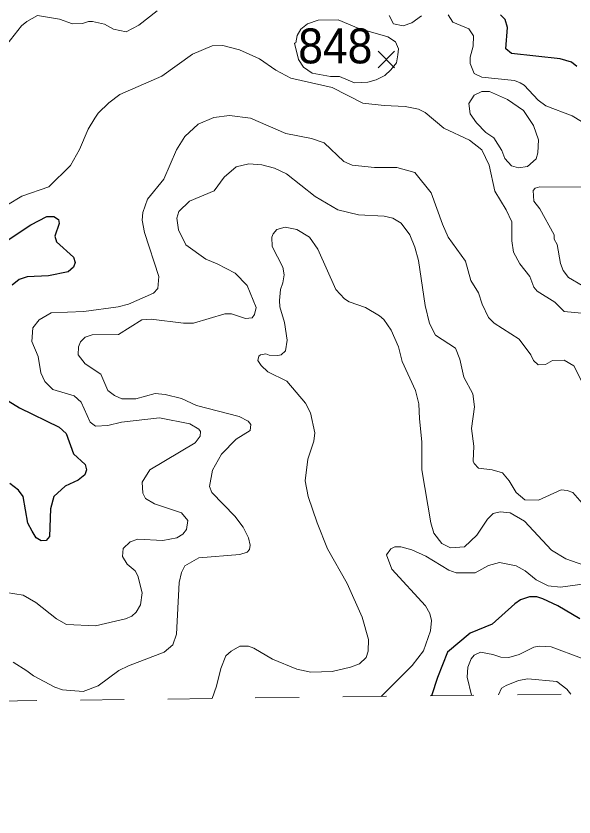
# Model space of a CAD drawing. Extents: x 294.2 to 320.3, y 7482.7 to 7510.7.
# Drawn here: x 315.453 to 316.729, y 7482.735 to 7484.568 of the extents above; entities that cross this region are included whole.
import ezdxf
from ezdxf.enums import TextEntityAlignment as Align

# ---------------------------------------------------------------- set-up
doc = ezdxf.new("R2010")
doc.units = 0
doc.header["$LTSCALE"] = 0.032
doc.linetypes.add('SHORT_DASHED', pattern=[2.7, 1.5, -1.2])
for name, color, linetype, lineweight in [('1', 7, 'Continuous', 25), ('2', 7, 'Continuous', 13), ('21', 7, 'Continuous', 25), ('22', 7, 'SHORT_DASHED', 13)]:
    doc.layers.add(name, color=color, linetype=linetype, lineweight=lineweight)
doc.layers.add('61', color=7, linetype='Continuous')

msp = doc.modelspace()

# ---------------------------------------------------------------- linework, layer by layer
at = {"layer": '1'}
for points in [[(316.7356, 7484.4528), (316.7234, 7484.4625), (316.6973, 7484.4706), (316.5863, 7484.4824), (316.5735, 7484.4932), (316.5769, 7484.5421), (316.5719, 7484.5603), (316.5608, 7484.5711)], [(315.3571, 7484.0047), (315.4863, 7484.0901), (315.5234, 7484.1095), (315.539, 7484.1095), (315.5501, 7484.103), (315.5512, 7484.0934), (315.5418, 7484.0643), (315.5457, 7484.0514), (315.5845, 7484.0165), (315.5878, 7484.0041), (315.5845, 7483.9934), (315.5717, 7483.9826), (315.5274, 7483.9735), (315.4786, 7483.9713), (315.4597, 7483.9654), (315.4436, 7483.9525)], [(315.4347, 7483.6875), (315.4607, 7483.6713), (315.5517, 7483.6272), (315.5672, 7483.6127), (315.5839, 7483.5664), (315.6111, 7483.5417), (315.6139, 7483.5298), (315.61, 7483.5185), (315.595, 7483.5062), (315.565, 7483.4922), (315.5395, 7483.4686), (315.5317, 7483.4406), (315.5295, 7483.3771), (315.5218, 7483.368), (315.5101, 7483.3675), (315.4985, 7483.3739), (315.4896, 7483.3895), (315.4796, 7483.4078), (315.4691, 7483.4685), (315.4585, 7483.4831), (315.4385, 7483.4982)], [(316.7427, 7483.189), (316.692, 7483.2188), (316.6582, 7483.2346), (316.644, 7483.2393), (316.6275, 7483.2393), (316.6071, 7483.2322), (316.5937, 7483.2228), (316.5421, 7483.1767), (316.4918, 7483.1562), (316.4399, 7483.1122), (316.4167, 7483.0548), (316.4034, 7483.0127)]]:
    msp.add_lwpolyline(points, dxfattribs=at)
at = {"layer": '2'}
for points in [[(315.7756, 7484.5799), (315.734, 7484.5477), (315.7046, 7484.5324), (315.6758, 7484.5382), (315.6554, 7484.5497), (315.628, 7484.5561), (315.6184, 7484.5554), (315.605, 7484.5515), (315.582, 7484.5503), (315.5526, 7484.5612), (315.5022, 7484.5694), (315.4773, 7484.5561), (315.4652, 7484.5458), (315.423, 7484.4922), (315.4051, 7484.4794), (315.3956, 7484.4794), (315.3904, 7484.4807), (315.3592, 7484.5101), (315.3279, 7484.5273), (315.3011, 7484.5318), (315.2557, 7484.5464), (315.2251, 7484.5694)], [(316.3801, 7484.5688), (316.3584, 7484.5528), (316.338, 7484.5458), (316.3163, 7484.5503), (316.3067, 7484.5695)], [(316.746, 7484.3268), (316.7249, 7484.3396), (316.6647, 7484.3627), (316.6468, 7484.376), (316.6153, 7484.41), (316.6061, 7484.4153), (316.5929, 7484.4209), (316.5183, 7484.4286), (316.501, 7484.4367), (316.4918, 7484.4595), (316.4918, 7484.4743), (316.4988, 7484.4992), (316.4995, 7484.5228), (316.4886, 7484.5388), (316.4522, 7484.5541), (316.4414, 7484.5707)], [(315.4332, 7484.1359), (315.4658, 7484.1564), (315.5277, 7484.1774), (315.5775, 7484.226), (315.598, 7484.263), (315.6177, 7484.309), (315.6331, 7484.3345), (315.6407, 7484.346), (315.665, 7484.3696), (315.6906, 7484.3888), (315.7863, 7484.4303), (315.8565, 7484.4813), (315.9013, 7484.4999), (315.9255, 7484.5005), (315.9638, 7484.4909), (316.0098, 7484.4705), (316.0468, 7484.4443), (316.0813, 7484.4264), (316.1758, 7484.4047), (316.246, 7484.3689), (316.2946, 7484.3638), (316.3431, 7484.3613), (316.3737, 7484.3549), (316.3884, 7484.3472), (316.4312, 7484.3115), (316.4899, 7484.2841), (316.5186, 7484.2617), (316.5353, 7484.2272), (316.548, 7484.1672), (316.5742, 7484.1251), (316.5869, 7484.097), (316.5869, 7484.0536), (316.5908, 7484.028), (316.6055, 7484.0012), (316.6284, 7483.9725), (316.6374, 7483.9476), (316.6451, 7483.9386), (316.6853, 7483.9137), (316.7064, 7483.892), (316.7785, 7483.885)], [(316.7504, 7483.726), (316.7287, 7483.7681), (316.7063, 7483.7809), (316.6802, 7483.7797), (316.6642, 7483.7707), (316.647, 7483.7701), (316.6367, 7483.7796), (316.6304, 7483.7931), (316.6036, 7483.8288), (316.5467, 7483.8657), (316.5335, 7483.8785), (316.5191, 7483.9086), (316.511, 7483.9348), (316.4931, 7483.9629), (316.4809, 7484.0076), (316.4414, 7484.0619), (316.428, 7484.0919), (316.4024, 7484.1634), (316.3654, 7484.21), (316.3239, 7484.2215), (316.2728, 7484.2215), (316.2218, 7484.2266), (316.2026, 7484.2355), (316.1573, 7484.2783), (316.1285, 7484.2879), (316.0698, 7484.2994), (315.9894, 7484.3345), (315.9408, 7484.3408), (315.9051, 7484.3357), (315.8693, 7484.3211), (315.8393, 7484.2924), (315.8202, 7484.2617), (315.7908, 7484.1953), (315.7538, 7484.1494), (315.7429, 7484.1187), (315.7416, 7484.1008), (315.7467, 7484.0727), (315.7793, 7483.9719), (315.7774, 7483.9444), (315.7672, 7483.9342), (315.7097, 7483.9092), (315.6867, 7483.9029)], [(315.7621, 7483.8742), (315.8361, 7483.8652), (315.8591, 7483.8652), (315.9306, 7483.8869), (315.9459, 7483.8869), (315.9779, 7483.876), (315.9932, 7483.8773), (315.9983, 7483.885), (316.0021, 7483.9016), (315.9817, 7483.9514), (315.9542, 7483.9801), (315.9127, 7484.0012), (315.8872, 7484.0121), (315.8412, 7484.0446), (315.8246, 7484.0791), (315.8208, 7484.1059), (315.8253, 7484.1213), (315.8495, 7484.1449), (315.9057, 7484.1679), (315.9287, 7484.1998), (315.9562, 7484.2228), (315.9855, 7484.2304), (316.0149, 7484.2279), (316.0443, 7484.2202), (316.0711, 7484.2068), (316.1374, 7484.1551), (316.1886, 7484.1244), (316.2358, 7484.1136), (316.2946, 7484.1104), (316.315, 7484.1059), (316.3335, 7484.0944), (316.3539, 7484.0676), (316.3654, 7484.0395), (316.3731, 7484.0089), (316.389, 7483.9055), (316.3986, 7483.8646), (316.4126, 7483.8378), (316.458, 7483.8084), (316.4682, 7483.7828), (316.4771, 7483.742), (316.4976, 7483.7037), (316.5014, 7483.6743), (316.495, 7483.6245), (316.5001, 7483.5837), (316.4982, 7483.5492), (316.5008, 7483.5441), (316.5104, 7483.5332), (316.5423, 7483.53), (316.5653, 7483.523), (316.5806, 7483.5045), (316.5965, 7483.4777), (316.6163, 7483.461), (316.6476, 7483.4604), (316.6999, 7483.484), (316.7134, 7483.4828), (316.7261, 7483.4776), (316.7478, 7483.4534)], [(316.7478, 7483.9516), (316.7162, 7483.97), (316.7047, 7483.9862), (316.6984, 7484.0023), (316.6909, 7484.0455), (316.684, 7484.0578), (316.6835, 7484.0672), (316.6507, 7484.1273), (316.6369, 7484.1443), (316.6358, 7484.1688), (316.6404, 7484.1744), (316.6507, 7484.1777), (316.7594, 7484.1768)], [(316.7665, 7483.3062), (316.7108, 7483.326), (316.6775, 7483.346), (316.6161, 7483.4119), (316.5834, 7483.4314), (316.5599, 7483.4337), (316.5444, 7483.4295), (316.5312, 7483.4167), (316.5071, 7483.38), (316.4784, 7483.3532), (316.4465, 7483.3512), (316.4267, 7483.3608), (316.4082, 7483.3851), (316.4018, 7483.4087), (316.3813, 7483.53), (316.3807, 7483.5939), (316.3756, 7483.6462), (316.3744, 7483.6807), (316.3667, 7483.7114), (316.336, 7483.7778), (316.3277, 7483.811), (316.3111, 7483.8493), (316.2939, 7483.8741), (316.2843, 7483.8824), (316.2524, 7483.901), (316.2147, 7483.9144), (316.2045, 7483.9208), (316.1841, 7483.9425), (316.1432, 7484.0344), (316.1241, 7484.0625), (316.0953, 7484.0797), (316.0685, 7484.0849), (316.0494, 7484.0797), (316.0411, 7484.0695), (316.0378, 7484.0625), (316.0385, 7484.0408), (316.0628, 7483.9936), (316.0659, 7483.9757), (316.0628, 7483.9578), (316.0577, 7483.9425), (316.0551, 7483.9169), (316.0564, 7483.9029), (316.0672, 7483.8671), (316.073, 7483.8263), (316.0692, 7483.802), (316.0589, 7483.793), (316.0519, 7483.7912), (316.0315, 7483.7918), (316.0244, 7483.795), (316.0123, 7483.7931), (316.0079, 7483.7899), (316.0059, 7483.7803), (316.0136, 7483.7682), (316.0289, 7483.7541), (316.0725, 7483.7329), (316.1151, 7483.6826), (316.1266, 7483.6603), (316.1362, 7483.6143), (316.1343, 7483.5952), (316.1202, 7483.5543), (316.1145, 7483.5045), (316.1208, 7483.4687), (316.142, 7483.4087), (316.1655, 7483.3487), (316.2102, 7483.2695), (316.2447, 7483.1929), (316.2594, 7483.1418), (316.2582, 7483.115), (316.2537, 7483.1003), (316.2383, 7483.0856), (316.2179, 7483.078), (316.1758, 7483.0684), (316.1272, 7483.0668), (316.0953, 7483.0735), (316.0392, 7483.0965), (315.997, 7483.1214), (315.9843, 7483.1259), (315.9651, 7483.1259), (315.9447, 7483.115), (315.9325, 7483.1042), (315.921, 7483.0754), (315.9114, 7483.0346), (315.9015, 7483.0065)], [(315.6867, 7483.9029), (315.6076, 7483.892), (315.5328, 7483.8888), (315.5054, 7483.8729), (315.4913, 7483.855), (315.4888, 7483.8231), (315.5035, 7483.7893)], [(315.5954, 7483.811), (315.5999, 7483.8225), (315.6113, 7483.8333), (315.6273, 7483.8384), (315.6873, 7483.8397), (315.7403, 7483.8729), (315.7621, 7483.8742)], [(315.446, 7483.0894), (315.4773, 7483.0697), (315.4926, 7483.0582), (315.5412, 7483.032), (315.559, 7483.0263), (315.6063, 7483.0224), (315.6407, 7483.0352), (315.688, 7483.0703), (315.7097, 7483.0812), (315.7914, 7483.1124), (315.8118, 7483.129), (315.8195, 7483.1533), (315.8259, 7483.2721), (315.831, 7483.2951), (315.8393, 7483.3097), (315.8706, 7483.3282), (315.9651, 7483.3359), (315.9817, 7483.341), (315.9868, 7483.3474), (315.988, 7483.357), (315.9842, 7483.3742), (315.9721, 7483.3985), (315.9536, 7483.424), (315.9006, 7483.4776), (315.8955, 7483.4917), (315.9019, 7483.5288), (315.9229, 7483.5658), (315.9562, 7483.5996), (315.9887, 7483.6194), (315.99, 7483.6335), (315.9836, 7483.6411), (315.9632, 7483.652), (315.8655, 7483.6768), (315.831, 7483.6928), (315.794, 7483.7024), (315.771, 7483.7043), (315.7269, 7483.6922), (315.695, 7483.6922), (315.6778, 7483.6998), (315.6631, 7483.7113), (315.6465, 7483.749), (315.6107, 7483.7726), (315.5947, 7483.7931), (315.5954, 7483.811)], [(315.5035, 7483.7893), (315.5099, 7483.7516), (315.5188, 7483.7318), (315.5373, 7483.7133), (315.5858, 7483.6992), (315.6018, 7483.6845), (315.6222, 7483.6385), (315.6343, 7483.6296), (315.6625, 7483.6309), (315.6944, 7483.6385), (315.7812, 7483.6487), (315.8502, 7483.6347), (315.8712, 7483.6226), (315.8744, 7483.6175), (315.8738, 7483.6066), (315.8629, 7483.5913), (315.7589, 7483.5294), (315.741, 7483.5013), (315.7429, 7483.4764), (315.7492, 7483.4642), (315.7697, 7483.4521), (315.831, 7483.4317), (315.8457, 7483.4138), (315.8431, 7483.3934), (315.8342, 7483.3825), (315.8208, 7483.3742), (315.7889, 7483.3678), (315.7314, 7483.371), (315.7135, 7483.3653), (315.6976, 7483.35), (315.6963, 7483.3314), (315.7071, 7483.3142), (315.725, 7483.2989), (315.7314, 7483.2874), (315.7416, 7483.2484), (315.7372, 7483.221), (315.7276, 7483.2037), (315.718, 7483.1948), (315.7033, 7483.1884), (315.6344, 7483.1731), (315.5686, 7483.1757), (315.545, 7483.1884), (315.4984, 7483.2261), (315.469, 7483.2433), (315.4313, 7483.2491)], [(316.288, 7483.0113), (316.3592, 7483.0822), (316.3851, 7483.1156), (316.4005, 7483.161), (316.403, 7483.1853), (316.3992, 7483.2006), (316.3897, 7483.2185), (316.3124, 7483.3027), (316.3003, 7483.3353), (316.3098, 7483.3487), (316.3194, 7483.3532), (316.3329, 7483.3532), (316.3584, 7483.3468), (316.3903, 7483.3321), (316.4427, 7483.3001), (316.4593, 7483.2937), (316.5027, 7483.2938), (316.5339, 7483.311), (316.5589, 7483.3174), (316.5972, 7483.3104), (316.6176, 7483.2983), (316.6425, 7483.2778), (316.6699, 7483.2644), (316.6981, 7483.2612), (316.7811, 7483.2727)], [(316.8559, 7483.0182), (316.8417, 7483.0502), (316.8374, 7483.0657), (316.8238, 7483.0854), (316.8006, 7483.0936), (316.7459, 7483.0987), (316.6766, 7483.1245), (316.6492, 7483.1263), (316.6374, 7483.124), (316.6034, 7483.1068), (316.5803, 7483.1), (316.5619, 7483.1009), (316.5435, 7483.1075), (316.5152, 7483.1121), (316.5011, 7483.1057), (316.494, 7483.0974), (316.486, 7483.0782), (316.4846, 7483.0549), (316.4945, 7483.0138)], [(316.5567, 7483.0145), (316.5629, 7483.0304), (316.5742, 7483.0364), (316.6021, 7483.0476), (316.6233, 7483.0512), (316.6898, 7483.045), (316.7129, 7483.0281), (316.7217, 7483.0166)]]:
    msp.add_lwpolyline(points, dxfattribs=at)
for points in [[(316.2269, 7484.4155), (316.1924, 7484.4296), (316.172, 7484.4296), (316.1304, 7484.4373), (316.1104, 7484.4515), (316.0986, 7484.4688), (316.0899, 7484.5065), (316.0927, 7484.5069), (316.096, 7484.5235), (316.1043, 7484.5381), (316.1196, 7484.5503), (316.1439, 7484.5586), (316.1898, 7484.5599), (316.2371, 7484.5401), (316.3036, 7484.5204), (316.3209, 7484.5094), (316.3279, 7484.4929), (316.3264, 7484.4795), (316.3232, 7484.4614), (316.3099, 7484.4449), (316.2965, 7484.4323), (316.2767, 7484.422), (316.2575, 7484.4169)], [(316.5058, 7484.3236), (316.4918, 7484.3447), (316.4886, 7484.3683), (316.5007, 7484.3868), (316.5186, 7484.3952), (316.5359, 7484.3952), (316.5768, 7484.3773), (316.6138, 7484.3524), (316.6367, 7484.3179), (316.6476, 7484.2847), (316.6463, 7484.2553), (316.6425, 7484.2413), (316.6227, 7484.224), (316.6023, 7484.2208), (316.5863, 7484.2253), (316.571, 7484.2426), (316.5637, 7484.2607), (316.5461, 7484.2892), (316.5276, 7484.3019)]]:
    msp.add_lwpolyline(points, close=True, dxfattribs=at)
at = {"layer": '21'}
for p, q in [((316.2814, 7484.4876), (316.3189, 7484.4501)), ((316.3189, 7484.4876), (316.2814, 7484.4501))]:
    msp.add_line(p, q, dxfattribs=at)
at = {"layer": '22'}
msp.add_lwpolyline([(294.6234, 7482.7353), (307.2008, 7482.9), (320.3015, 7483.0604)], dxfattribs=at)

# ---------------------------------------------------------------- texts
at = {"layer": '61', "width": 0.95}
msp.add_text('848', height=0.08, dxfattribs=at).set_placement((316.1831, 7484.4599), align=Align.CENTER)

doc.saveas('drawing.dxf')
